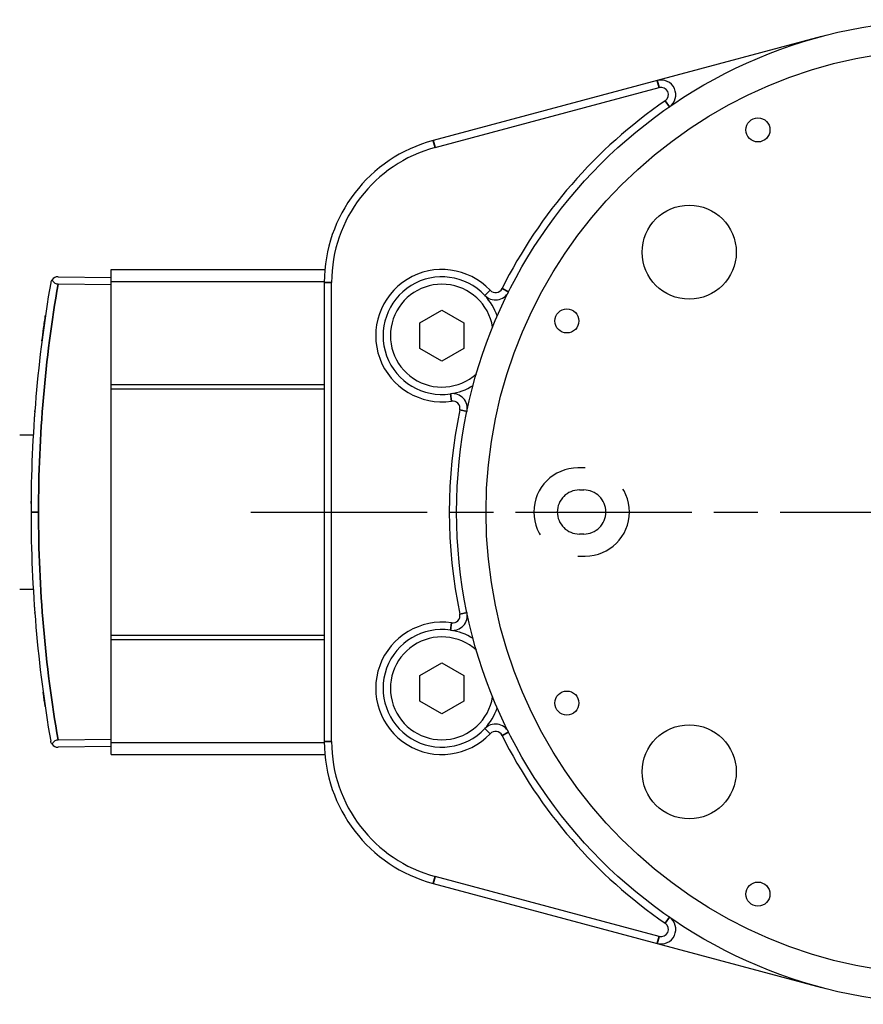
# Model space of a CAD drawing. Header units: millimetres. Extents: x 399 to 6233, y -1870 to 1602.
# Tile 410 of 656: x 4734 to 4791, y -126 to -59. Entities that reach past the tile are written whole.
import ezdxf

# ---------------------------------------------------------------- set-up
doc = ezdxf.new("R2010")
doc.units = ezdxf.units.MM
doc.linetypes.add('AM_ISO08W050', pattern=[18, 12, -1.5, 3, -1.5])
doc.linetypes.add('HIDDEN', pattern=[9.525, 6.35, -3.175])
for name, color, linetype, lineweight in [('AM_7', 4, 'AM_ISO08W050', 25), ('可見 (ISO)', 7, 'Continuous', 25), ('窄部可見 (ISO)', 7, 'Continuous', 35)]:
    doc.layers.add(name, color=color, linetype=linetype, lineweight=lineweight)

msp = doc.modelspace()

# ---------------------------------------------------------------- linework, layer by layer
at = {"color": 1, "linetype": 'HIDDEN', "lineweight": 25}
for p, q in [((4772.514, -89.944), (4772.014, -89.944)), ((4772.114, -91.444), (4772.414, -91.444)), ((4772.414, -94.444), (4772.114, -94.444)), ((4772.014, -95.944), (4772.514, -95.944))]:
    msp.add_line(p, q, dxfattribs=at)
for centre, radius, start, end in [((4772.014, -92.944), 3, 90, 270), ((4772.514, -92.944), 3, 270, 90), ((4772.114, -92.944), 1.5, 90, 270), ((4772.414, -92.944), 1.5, 270, 90)]:
    msp.add_arc(centre, radius, start, end, dxfattribs=at)
at = {"layer": 'AM_7'}
msp.add_line((4749.764, -92.944), (4844.764, -92.944), dxfattribs=at)
at = {"layer": '可見 (ISO)'}
for p, q in [((4788.594, -60.585), (4777.413, -63.581)), ((4777.413, -63.581), (4762.176, -67.664)), ((4762.306, -68.147), (4777.542, -64.064)), ((4736.655, -76.931), (4740.264, -76.994)), ((4740.264, -77.266), (4740.264, -76.444)), ((4740.264, -76.444), (4754.803, -76.444)), ((4740.264, -77.494), (4736.655, -77.431)), ((4740.264, -84.266), (4740.264, -77.266)), ((4740.264, -77.266), (4754.765, -77.266)), ((4754.764, -77.323), (4754.764, -108.565)), ((4755.264, -108.565), (4755.264, -77.323)), ((4761.264, -80.078), (4762.764, -79.212)), ((4762.764, -79.212), (4764.264, -80.078)), ((4761.264, -81.81), (4761.264, -80.078)), ((4764.264, -80.078), (4764.264, -81.81)), ((4762.764, -82.676), (4761.264, -81.81)), ((4764.264, -81.81), (4762.764, -82.676)), ((4740.264, -84.566), (4740.264, -84.266)), ((4740.264, -84.266), (4754.764, -84.266)), ((4740.264, -101.322), (4740.264, -84.566)), ((4740.264, -84.566), (4754.764, -84.566)), ((4735.044, -86.444), (4735.044, -86.463)), ((4735.046, -86.444), (4735.044, -86.444)), ((4734.044, -87.694), (4734.965, -87.694)), ((4734.044, -98.194), (4734.965, -98.194)), ((4735.044, -99.425), (4735.044, -99.444)), ((4735.046, -99.444), (4735.044, -99.444)), ((4740.264, -101.622), (4740.264, -101.322)), ((4740.264, -101.322), (4754.764, -101.322)), ((4740.264, -108.622), (4740.264, -101.622)), ((4740.264, -101.622), (4754.764, -101.622)), ((4761.264, -104.078), (4762.764, -103.212)), ((4762.764, -103.212), (4764.264, -104.078)), ((4761.264, -105.81), (4761.264, -104.078)), ((4764.264, -104.078), (4764.264, -105.81)), ((4762.764, -106.676), (4761.264, -105.81)), ((4764.264, -105.81), (4762.764, -106.676)), ((4736.655, -108.457), (4740.264, -108.394)), ((4740.264, -108.894), (4736.655, -108.957)), ((4740.264, -109.444), (4740.264, -108.622)), ((4740.264, -108.622), (4754.765, -108.622)), ((4740.264, -109.444), (4754.803, -109.444)), ((4777.542, -121.823), (4762.306, -117.741)), ((4762.176, -118.224), (4777.413, -122.306)), ((4777.413, -122.306), (4788.594, -125.302))]:
    msp.add_line(p, q, dxfattribs=at)
for centre, radius in [((4797.264, -92.944), 33.5), ((4797.264, -92.944), 31.5), ((4784.264, -66.944), 0.818), ((4779.587, -75.266), 3.2), ((4771.264, -79.944), 0.818), ((4771.264, -105.944), 0.818), ((4779.587, -110.622), 3.2), ((4784.264, -118.944), 0.818)]:
    msp.add_circle(centre, radius, dxfattribs=at)
for centre, radius, start, end in [((4777.671, -64.547), 1, 304.60486, 105), ((4777.671, -64.547), 0.5, 304.60486, 105), ((4797.264, -92.944), 34, 124.60486, 153.43906), ((4764.764, -77.323), 10, 105, 180), ((4764.764, -77.323), 9.5, 105, 180), ((4736.646, -77.431), 0.5, 89, 143.94785), ((4762.764, -80.944), 4.5, 43.26168, 278.3803), ((4762.764, -80.944), 4, 43.26168, 278.3803), ((4762.764, -80.944), 3.5, 9.53452, 312.10746), ((4766.406, -77.517), 1, 223.26168, 333.43906), ((4762.764, -80.944), 4, 19.53876, 43.26168), ((4766.406, -77.517), 0.5, 223.26168, 333.43906), ((4762.764, -80.944), 4, 278.3803, 302.10322), ((4763.493, -85.891), 1, 348.20293, 98.3803), ((4763.493, -85.891), 0.5, 348.20293, 98.3803), ((4797.264, -92.944), 34, 168.20293, 191.79707), ((4763.493, -99.997), 1, 261.6197, 11.79707), ((4762.764, -104.944), 4.5, 81.6197, 316.73832), ((4763.493, -99.997), 0.5, 261.6197, 11.79707), ((4762.764, -104.944), 4, 81.6197, 316.73832), ((4762.764, -104.944), 4, 57.89678, 81.6197), ((4762.764, -104.944), 3.5, 47.89254, 350.46548), ((4762.764, -104.944), 4, 316.73832, 340.46124), ((4766.406, -108.371), 1, 26.56094, 136.73832), ((4766.406, -108.371), 0.5, 26.56094, 136.73832), ((4797.264, -92.944), 34, 206.56094, 235.39514), ((4736.646, -108.457), 0.5, 216.05215, 271), ((4764.764, -108.565), 10, 180, 255), ((4764.764, -108.565), 9.5, 180, 255), ((4777.671, -121.341), 1, 255, 55.39514), ((4777.671, -121.341), 0.5, 255, 55.39514)]:
    msp.add_arc(centre, radius, start, end, dxfattribs=at)
for centre, major_axis, ratio, start_param, end_param in [((4826.287, -92.944), (0, 91.487), 0.999849, 1.399461, 1.570796), ((4736.642, -77.43), (-0.141, -0.477), 0.995312, 4.369207, 4.829256), ((4826.287, -92.944), (0, 91.487), 0.999849, 1.570796, 1.742132)]:
    msp.add_ellipse(centre, major_axis=major_axis, ratio=ratio, start_param=start_param, end_param=end_param, dxfattribs=at)
for points, knots in [([(4736.242, -77.137), (4736.254, -77.174), (4736.272, -77.211), (4736.317, -77.278), (4736.345, -77.309), (4736.415, -77.364), (4736.457, -77.388), (4736.529, -77.413), (4736.554, -77.42), (4736.605, -77.428), (4736.63, -77.431), (4736.655, -77.431)], [0.000001, 0.000001, 0.000001, 0.000001, 0.01628047, 0.01628047, 0.03135216, 0.03135216, 0.04744189, 0.04744189, 0.05543057, 0.05543057, 0.06301774, 0.06301774, 0.06301774, 0.06301774]), ([(4735.558, -81.305), (4735.593, -81.028), (4735.632, -80.735), (4735.713, -80.146), (4735.757, -79.842), (4735.798, -79.56)], [0, 0, 0, 0, 0.0872878, 0.0872878, 0.1785997, 0.1785997, 0.1785997, 0.1785997]), ([(4735.331, -83.235), (4735.331, -83.235), (4735.331, -83.235), (4735.331, -83.233), (4735.331, -83.231), (4735.332, -83.228), (4735.332, -83.228), (4735.332, -83.227), (4735.332, -83.227), (4735.332, -83.227), (4735.332, -83.227), (4735.332, -83.227), (4735.332, -83.227), (4735.332, -83.227), (4735.332, -83.227), (4735.332, -83.227)], [0.03167764, 0.03167764, 0.03167764, 0.03167764, 0.03790427, 0.03790427, 0.04735416, 0.04735416, 0.04912573, 0.04912573, 0.04979007, 0.04979007, 0.05003919, 0.05003919, 0.05013261, 0.05013261, 0.05015244, 0.05015244, 0.05015244, 0.05015244]), ([(4735.071, -86.093), (4735.071, -86.093), (4735.071, -86.093), (4735.071, -86.092), (4735.071, -86.09), (4735.072, -86.087), (4735.072, -86.085), (4735.072, -86.076), (4735.073, -86.071), (4735.073, -86.068), (4735.073, -86.067), (4735.073, -86.067)], [0, 0, 0, 0, 0.00048828, 0.00048828, 0.00439455, 0.00439455, 0.01220717, 0.01220717, 0.04346505, 0.04346505, 0.05664161, 0.05664161, 0.05664161, 0.05664161]), ([(4735.073, -99.82), (4735.073, -99.82), (4735.073, -99.82), (4735.073, -99.82), (4735.073, -99.819), (4735.073, -99.814), (4735.072, -99.807), (4735.071, -99.795), (4735.071, -99.795), (4735.071, -99.794), (4735.071, -99.794), (4735.071, -99.794), (4735.071, -99.794), (4735.071, -99.794)], [0.03709141, 0.03709141, 0.03709141, 0.03709141, 0.03863998, 0.03863998, 0.05156371, 0.05156371, 0.09034804, 0.09034804, 0.09216536, 0.09216536, 0.09225054, 0.09225054, 0.09227034, 0.09227034, 0.09227034, 0.09227034]), ([(4735.332, -102.659), (4735.331, -102.656), (4735.331, -102.655), (4735.331, -102.653), (4735.331, -102.652), (4735.331, -102.652)], [0, 0, 0, 0, 0.01056802, 0.01056802, 0.0170899, 0.0170899, 0.0170899, 0.0170899]), ([(4735.775, -106.168), (4735.735, -105.891), (4735.693, -105.597), (4735.649, -105.274), (4735.644, -105.241), (4735.64, -105.208)], [0, 0, 0, 0, 0.087812, 0.087812, 0.09776505, 0.09776505, 0.09776505, 0.09776505]), ([(4736.072, -108.063), (4736.072, -108.063), (4736.072, -108.063), (4736.072, -108.062), (4736.072, -108.061), (4736.071, -108.059), (4736.071, -108.059), (4736.071, -108.058), (4736.071, -108.058), (4736.071, -108.057), (4736.071, -108.057), (4736.071, -108.057), (4736.071, -108.057), (4736.071, -108.057), (4736.071, -108.057), (4736.071, -108.057)], [0.03708182, 0.03708182, 0.03708182, 0.03708182, 0.04122286, 0.04122286, 0.04853901, 0.04853901, 0.05128229, 0.05128229, 0.05231101, 0.05231101, 0.05269678, 0.05269678, 0.05273295, 0.05273295, 0.05275274, 0.05275274, 0.05275274, 0.05275274]), ([(4736.089, -108.163), (4736.089, -108.163), (4736.089, -108.163), (4736.089, -108.162), (4736.089, -108.161), (4736.088, -108.159), (4736.088, -108.158), (4736.088, -108.158), (4736.088, -108.157), (4736.088, -108.157), (4736.088, -108.157), (4736.088, -108.157), (4736.088, -108.157), (4736.088, -108.157), (4736.088, -108.157), (4736.088, -108.157)], [0.03710347, 0.03710347, 0.03710347, 0.03710347, 0.04120406, 0.04120406, 0.04847884, 0.04847884, 0.05120662, 0.05120662, 0.05222953, 0.05222953, 0.05261311, 0.05261311, 0.05275696, 0.05275696, 0.05277045, 0.05277045, 0.05277045, 0.05277045]), ([(4736.655, -108.457), (4736.63, -108.457), (4736.605, -108.46), (4736.554, -108.468), (4736.529, -108.475), (4736.457, -108.5), (4736.415, -108.524), (4736.345, -108.579), (4736.317, -108.61), (4736.272, -108.677), (4736.254, -108.714), (4736.242, -108.751)], [0.00000013, 0.00000013, 0.00000013, 0.00000013, 0.00755658, 0.00755658, 0.01551346, 0.01551346, 0.03152563, 0.03152563, 0.04651129, 0.04651129, 0.06269655, 0.06269655, 0.06269655, 0.06269655]), ([(4736.242, -108.751), (4736.219, -108.72), (4736.201, -108.686), (4736.175, -108.626), (4736.166, -108.599), (4736.157, -108.562), (4736.155, -108.552), (4736.154, -108.542)], [-0.02749976, -0.02749976, -0.02749976, -0.02749976, -0.0118446, -0.0118446, 0, 0, 0.00422445, 0.00422445, 0.00422445, 0.00422445])]:
    msp.add_open_spline(points, degree=3, knots=knots, dxfattribs=at)
msp.add_open_spline([(4734.816, -92.366), (4734.817, -92.313), (4734.817, -92.26), (4734.817, -92.207)], degree=3, dxfattribs=at)
at = {"layer": '窄部可見 (ISO)'}
for p, q in [((4777.413, -63.581), (4777.542, -64.064)), ((4778.239, -65.371), (4777.955, -64.959)), ((4762.176, -67.664), (4762.306, -68.147)), ((4754.764, -77.323), (4755.264, -77.323)), ((4765.677, -78.203), (4766.041, -77.86)), ((4767.3, -77.964), (4766.853, -77.741)), ((4763.347, -84.901), (4763.42, -85.396)), ((4764.472, -86.095), (4763.983, -85.993)), ((4735.323, -92.944), (4734.814, -92.944)), ((4763.983, -99.895), (4764.472, -99.793)), ((4763.347, -100.987), (4763.42, -100.492)), ((4765.677, -107.685), (4766.041, -108.028)), ((4767.3, -107.923), (4766.853, -108.147)), ((4754.764, -108.565), (4755.264, -108.565)), ((4762.176, -118.224), (4762.306, -117.741)), ((4778.239, -120.517), (4777.955, -120.929)), ((4777.413, -122.306), (4777.542, -121.823))]:
    msp.add_line(p, q, dxfattribs=at)
for centre, major_axis, ratio, start_param, end_param in [((4804.408, -91.062), (-6.784, -78.998), 0.870289, 4.614054, 4.810741), ((4736.248, -77.987), (-0.197, 0.033), 0.950561, 0, 0.010154), ((4735.27, -86.123), (-0.199, 0.015), 0.994059, 0, 0.045188), ((4804.408, -94.826), (6.784, -78.998), 0.870289, 4.614037, 4.810724), ((4735.545, -102.77), (-0.199, -0.022), 0.947987, 0, 0.043605)]:
    msp.add_ellipse(centre, major_axis=major_axis, ratio=ratio, start_param=start_param, end_param=end_param, dxfattribs=at)

doc.saveas('drawing.dxf')
